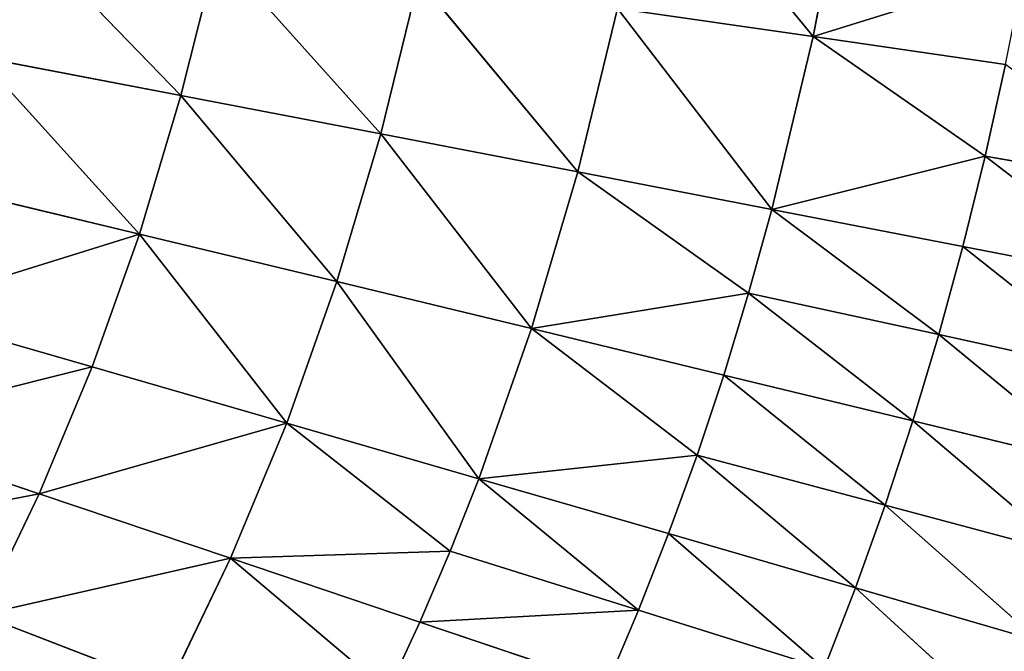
# Model space of a CAD drawing. Extents: x 0 to 500, y 0 to 390.
# Tile 707 of 1056: x 365 to 404, y 150 to 175. Entities that reach past the tile are written whole.
import ezdxf

# ---------------------------------------------------------------- set-up
doc = ezdxf.new("R2010")
doc.units = 0
doc.header["$LTSCALE"] = 25.4
doc.layers.get('0').update_dxf_attribs({"linetype": 'CONTINUOUS'})

# ---------------------------------------------------------------- blocks, each defined once
blk = doc.blocks.new('ATLANTA505_-_S_STL')
at = {"color": 0}
for p, q in [((401.767, 37.527, 227.697), (409.204, 39.626, 229.326)), ((401.767, 37.527, 227.697), (409.204, 39.626, 229.326)), ((402.726, 37.578, 224.183), (410.193, 39.683, 225.637)), ((402.726, 37.578, 224.183), (410.193, 39.683, 225.637)), ((402.726, 37.578, 224.183), (409.204, 39.626, 229.326)), ((402.726, 37.578, 224.183), (409.204, 39.626, 229.326)), ((403.613, 37.635, 220.594), (411.105, 39.748, 221.87)), ((403.613, 37.635, 220.594), (411.105, 39.748, 221.87)), ((403.613, 37.635, 220.594), (410.193, 39.683, 225.637)), ((403.613, 37.635, 220.594), (410.193, 39.683, 225.637)), ((398.45, 37.409, 237.792), (405.77, 39.493, 239.92)), ((398.45, 37.409, 237.792), (405.77, 39.493, 239.92)), ((398.45, 37.409, 237.792), (404.47, 39.461, 243.295)), ((398.45, 37.409, 237.792), (404.47, 39.461, 243.295)), ((399.628, 37.443, 234.501), (406.992, 39.531, 236.467)), ((399.628, 37.443, 234.501), (406.992, 39.531, 236.467)), ((399.628, 37.443, 234.501), (405.77, 39.493, 239.92)), ((399.628, 37.443, 234.501), (405.77, 39.493, 239.92)), ((400.734, 37.482, 231.136), (408.136, 39.575, 232.936)), ((400.734, 37.482, 231.136), (408.136, 39.575, 232.936)), ((400.734, 37.482, 231.136), (406.992, 39.531, 236.467)), ((400.734, 37.482, 231.136), (406.992, 39.531, 236.467)), ((401.767, 37.527, 227.697), (408.136, 39.575, 232.936)), ((401.767, 37.527, 227.697), (408.136, 39.575, 232.936)), ((396.762, 35.832, 215.823), (404.426, 37.698, 216.932)), ((396.762, 35.832, 215.823), (404.426, 37.698, 216.932)), ((403.613, 37.635, 220.594), (404.426, 37.698, 216.932)), ((403.613, 37.635, 220.594), (404.426, 37.698, 216.932)), ((389.804, 35.558, 238.686), (397.198, 37.381, 241.008)), ((389.804, 35.558, 238.686), (397.198, 37.381, 241.008)), ((398.45, 37.409, 237.792), (391.004, 35.582, 235.632)), ((398.45, 37.409, 237.792), (391.004, 35.582, 235.632)), ((391.004, 35.582, 235.632), (397.198, 37.381, 241.008)), ((391.004, 35.582, 235.632), (397.198, 37.381, 241.008)), ((392.135, 35.611, 232.507), (399.628, 37.443, 234.501)), ((392.135, 35.611, 232.507), (399.628, 37.443, 234.501)), ((398.45, 37.409, 237.792), (392.135, 35.611, 232.507)), ((398.45, 37.409, 237.792), (392.135, 35.611, 232.507)), ((400.734, 37.482, 231.136), (393.198, 35.645, 229.311)), ((400.734, 37.482, 231.136), (393.198, 35.645, 229.311)), ((393.198, 35.645, 229.311), (399.628, 37.443, 234.501)), ((393.198, 35.645, 229.311), (399.628, 37.443, 234.501)), ((401.767, 37.527, 227.697), (394.192, 35.684, 226.044)), ((401.767, 37.527, 227.697), (394.192, 35.684, 226.044)), ((400.734, 37.482, 231.136), (394.192, 35.684, 226.044)), ((400.734, 37.482, 231.136), (394.192, 35.684, 226.044)), ((403.613, 37.635, 220.594), (395.117, 35.728, 222.707)), ((403.613, 37.635, 220.594), (395.117, 35.728, 222.707)), ((402.726, 37.578, 224.183), (395.117, 35.728, 222.707)), ((402.726, 37.578, 224.183), (395.117, 35.728, 222.707)), ((401.767, 37.527, 227.697), (395.117, 35.728, 222.707)), ((401.767, 37.527, 227.697), (395.117, 35.728, 222.707)), ((403.613, 37.635, 220.594), (396.762, 35.832, 215.823)), ((403.613, 37.635, 220.594), (396.762, 35.832, 215.823)), ((397.198, 37.381, 241.008), (398.45, 37.409, 237.792)), ((397.198, 37.381, 241.008), (398.45, 37.409, 237.792)), ((398.45, 37.409, 237.792), (399.628, 37.443, 234.501)), ((398.45, 37.409, 237.792), (399.628, 37.443, 234.501)), ((399.628, 37.443, 234.501), (400.734, 37.482, 231.136)), ((399.628, 37.443, 234.501), (400.734, 37.482, 231.136)), ((400.734, 37.482, 231.136), (401.767, 37.527, 227.697)), ((400.734, 37.482, 231.136), (401.767, 37.527, 227.697)), ((401.767, 37.527, 227.697), (402.726, 37.578, 224.183)), ((401.767, 37.527, 227.697), (402.726, 37.578, 224.183)), ((402.726, 37.578, 224.183), (403.613, 37.635, 220.594)), ((402.726, 37.578, 224.183), (403.613, 37.635, 220.594)), ((387.381, 34.101, 221.213), (395.117, 35.728, 222.707)), ((387.381, 34.101, 221.213), (395.117, 35.728, 222.707)), ((388.963, 34.189, 214.699), (396.762, 35.832, 215.823)), ((388.963, 34.189, 214.699), (396.762, 35.832, 215.823)), ((388.963, 34.189, 214.699), (395.117, 35.728, 222.707)), ((388.963, 34.189, 214.699), (395.117, 35.728, 222.707)), ((390.289, 34.295, 207.921), (396.762, 35.832, 215.823)), ((390.289, 34.295, 207.921), (396.762, 35.832, 215.823)), ((395.117, 35.728, 222.707), (394.192, 35.684, 226.044)), ((395.117, 35.728, 222.707), (394.192, 35.684, 226.044)), ((396.762, 35.832, 215.823), (395.117, 35.728, 222.707)), ((396.762, 35.832, 215.823), (395.117, 35.728, 222.707)), ((398.135, 35.956, 208.659), (396.762, 35.832, 215.823)), ((398.135, 35.956, 208.659), (396.762, 35.832, 215.823)), ((381.093, 33.939, 239.159), (388.536, 35.539, 241.67)), ((381.093, 33.939, 239.159), (388.536, 35.539, 241.67)), ((382.301, 33.956, 236.335), (389.804, 35.558, 238.686)), ((382.301, 33.956, 236.335), (389.804, 35.558, 238.686)), ((383.446, 33.976, 233.444), (392.135, 35.611, 232.507)), ((383.446, 33.976, 233.444), (392.135, 35.611, 232.507)), ((383.446, 33.976, 233.444), (391.004, 35.582, 235.632)), ((383.446, 33.976, 233.444), (391.004, 35.582, 235.632)), ((383.446, 33.976, 233.444), (389.804, 35.558, 238.686)), ((383.446, 33.976, 233.444), (389.804, 35.558, 238.686)), ((385.542, 34.03, 227.461), (394.192, 35.684, 226.044)), ((385.542, 34.03, 227.461), (394.192, 35.684, 226.044)), ((385.542, 34.03, 227.461), (393.198, 35.645, 229.311)), ((385.542, 34.03, 227.461), (393.198, 35.645, 229.311)), ((392.135, 35.611, 232.507), (385.542, 34.03, 227.461)), ((392.135, 35.611, 232.507), (385.542, 34.03, 227.461)), ((387.381, 34.101, 221.213), (394.192, 35.684, 226.044)), ((387.381, 34.101, 221.213), (394.192, 35.684, 226.044)), ((389.804, 35.558, 238.686), (388.536, 35.539, 241.67)), ((389.804, 35.558, 238.686), (388.536, 35.539, 241.67)), ((391.004, 35.582, 235.632), (389.804, 35.558, 238.686)), ((391.004, 35.582, 235.632), (389.804, 35.558, 238.686)), ((392.135, 35.611, 232.507), (391.004, 35.582, 235.632)), ((392.135, 35.611, 232.507), (391.004, 35.582, 235.632)), ((392.135, 35.611, 232.507), (393.198, 35.645, 229.311)), ((392.135, 35.611, 232.507), (393.198, 35.645, 229.311)), ((394.192, 35.684, 226.044), (393.198, 35.645, 229.311)), ((394.192, 35.684, 226.044), (393.198, 35.645, 229.311)), ((388.963, 34.189, 214.699), (387.381, 34.101, 221.213)), ((388.963, 34.189, 214.699), (387.381, 34.101, 221.213)), ((373.553, 32.536, 236.617), (382.301, 33.956, 236.335)), ((373.553, 32.536, 236.617), (382.301, 33.956, 236.335)), ((373.553, 32.536, 236.617), (381.093, 33.939, 239.159)), ((373.553, 32.536, 236.617), (381.093, 33.939, 239.159)), ((379.82, 33.926, 241.916), (373.553, 32.536, 236.617)), ((379.82, 33.926, 241.916), (373.553, 32.536, 236.617)), ((375.786, 32.567, 231.229), (383.446, 33.976, 233.444)), ((375.786, 32.567, 231.229), (383.446, 33.976, 233.444)), ((375.786, 32.567, 231.229), (382.301, 33.956, 236.335)), ((375.786, 32.567, 231.229), (382.301, 33.956, 236.335)), ((377.779, 32.613, 225.59), (385.542, 34.03, 227.461)), ((377.779, 32.613, 225.59), (385.542, 34.03, 227.461)), ((377.779, 32.613, 225.59), (383.446, 33.976, 233.444)), ((377.779, 32.613, 225.59), (383.446, 33.976, 233.444)), ((379.531, 32.672, 219.7), (387.381, 34.101, 221.213)), ((379.531, 32.672, 219.7), (387.381, 34.101, 221.213)), ((379.531, 32.672, 219.7), (385.542, 34.03, 227.461)), ((379.531, 32.672, 219.7), (385.542, 34.03, 227.461)), ((379.82, 33.926, 241.916), (381.093, 33.939, 239.159)), ((379.82, 33.926, 241.916), (381.093, 33.939, 239.159)), ((381.042, 32.747, 213.561), (387.381, 34.101, 221.213)), ((381.042, 32.747, 213.561), (387.381, 34.101, 221.213)), ((382.301, 33.956, 236.335), (381.093, 33.939, 239.159)), ((382.301, 33.956, 236.335), (381.093, 33.939, 239.159)), ((383.446, 33.976, 233.444), (382.301, 33.956, 236.335)), ((383.446, 33.976, 233.444), (382.301, 33.956, 236.335)), ((385.542, 34.03, 227.461), (383.446, 33.976, 233.444)), ((385.542, 34.03, 227.461), (383.446, 33.976, 233.444)), ((387.381, 34.101, 221.213), (385.542, 34.03, 227.461)), ((387.381, 34.101, 221.213), (385.542, 34.03, 227.461)), ((368.033, 31.336, 228.989), (375.786, 32.567, 231.229)), ((368.033, 31.336, 228.989), (375.786, 32.567, 231.229)), ((369.916, 31.374, 223.698), (377.779, 32.613, 225.59)), ((369.916, 31.374, 223.698), (377.779, 32.613, 225.59)), ((369.916, 31.374, 223.698), (375.786, 32.567, 231.229)), ((369.916, 31.374, 223.698), (375.786, 32.567, 231.229)), ((371.575, 31.423, 218.171), (379.531, 32.672, 219.7)), ((371.575, 31.423, 218.171), (379.531, 32.672, 219.7)), ((371.575, 31.423, 218.171), (377.779, 32.613, 225.59)), ((371.575, 31.423, 218.171), (377.779, 32.613, 225.59)), ((373.01, 31.485, 212.411), (379.531, 32.672, 219.7)), ((373.01, 31.485, 212.411), (379.531, 32.672, 219.7)), ((375.786, 32.567, 231.229), (373.553, 32.536, 236.617)), ((375.786, 32.567, 231.229), (373.553, 32.536, 236.617)), ((377.779, 32.613, 225.59), (375.786, 32.567, 231.229)), ((377.779, 32.613, 225.59), (375.786, 32.567, 231.229)), ((379.531, 32.672, 219.7), (377.779, 32.613, 225.59)), ((379.531, 32.672, 219.7), (377.779, 32.613, 225.59)), ((381.042, 32.747, 213.561), (379.531, 32.672, 219.7)), ((381.042, 32.747, 213.561), (379.531, 32.672, 219.7)), ((363.594, 31.295, 238.869), (371.081, 32.518, 241.754)), ((363.594, 31.295, 238.869), (371.081, 32.518, 241.754)), ((365.925, 31.31, 234.047), (373.553, 32.536, 236.617)), ((365.925, 31.31, 234.047), (373.553, 32.536, 236.617)), ((373.553, 32.536, 236.617), (371.081, 32.518, 241.754)), ((373.553, 32.536, 236.617), (371.081, 32.518, 241.754)), ((363.524, 30.334, 216.627), (371.575, 31.423, 218.171)), ((363.524, 30.334, 216.627), (371.575, 31.423, 218.171)), ((364.877, 30.385, 211.25), (371.575, 31.423, 218.171)), ((364.877, 30.385, 211.25), (371.575, 31.423, 218.171)), ((371.575, 31.423, 218.171), (369.916, 31.374, 223.698)), ((371.575, 31.423, 218.171), (369.916, 31.374, 223.698)), ((373.01, 31.485, 212.411), (371.575, 31.423, 218.171)), ((373.01, 31.485, 212.411), (371.575, 31.423, 218.171)), ((358.216, 30.242, 231.449), (365.925, 31.31, 234.047)), ((358.216, 30.242, 231.449), (365.925, 31.31, 234.047)), ((360.193, 30.263, 226.727), (368.033, 31.336, 228.989)), ((360.193, 30.263, 226.727), (368.033, 31.336, 228.989)), ((361.963, 30.294, 221.786), (369.916, 31.374, 223.698)), ((361.963, 30.294, 221.786), (369.916, 31.374, 223.698)), ((363.524, 30.334, 216.627), (369.916, 31.374, 223.698)), ((363.524, 30.334, 216.627), (369.916, 31.374, 223.698)), ((365.925, 31.31, 234.047), (363.594, 31.295, 238.869)), ((365.925, 31.31, 234.047), (363.594, 31.295, 238.869)), ((368.033, 31.336, 228.989), (365.925, 31.31, 234.047)), ((368.033, 31.336, 228.989), (365.925, 31.31, 234.047)), ((369.916, 31.374, 223.698), (368.033, 31.336, 228.989)), ((369.916, 31.374, 223.698), (368.033, 31.336, 228.989))]:
    blk.add_line(p, q, dxfattribs=at)
mesh = blk.add_polyface(dxfattribs=at)
corners = [(409.204, 39.626, 229.326), (402.726, 37.578, 224.183), (401.767, 37.527, 227.697)]
mesh.append_faces([[corners[k] for k in face] for face in [(0, 1, 2)]], dxfattribs={"color": 0})
mesh = blk.add_polyface(dxfattribs=at)
corners = [(408.136, 39.575, 232.936), (409.204, 39.626, 229.326), (401.767, 37.527, 227.697)]
mesh.append_faces([[corners[k] for k in face] for face in [(0, 1, 2)]], dxfattribs={"color": 0})
mesh = blk.add_polyface(dxfattribs=at)
corners = [(410.193, 39.683, 225.637), (403.613, 37.635, 220.594), (402.726, 37.578, 224.183)]
mesh.append_faces([[corners[k] for k in face] for face in [(0, 1, 2)]], dxfattribs={"color": 0})
mesh = blk.add_polyface(dxfattribs=at)
corners = [(409.204, 39.626, 229.326), (410.193, 39.683, 225.637), (402.726, 37.578, 224.183)]
mesh.append_faces([[corners[k] for k in face] for face in [(0, 1, 2)]], dxfattribs={"color": 0})
mesh = blk.add_polyface(dxfattribs=at)
corners = [(411.105, 39.748, 221.87), (404.426, 37.698, 216.932), (403.613, 37.635, 220.594)]
mesh.append_faces([[corners[k] for k in face] for face in [(0, 1, 2)]], dxfattribs={"color": 0})
mesh = blk.add_polyface(dxfattribs=at)
corners = [(410.193, 39.683, 225.637), (411.105, 39.748, 221.87), (403.613, 37.635, 220.594)]
mesh.append_faces([[corners[k] for k in face] for face in [(0, 1, 2)]], dxfattribs={"color": 0})
mesh = blk.add_polyface(dxfattribs=at)
corners = [(404.47, 39.461, 243.295), (398.45, 37.409, 237.792), (397.198, 37.381, 241.008)]
mesh.append_faces([[corners[k] for k in face] for face in [(0, 1, 2)]], dxfattribs={"color": 0})
mesh = blk.add_polyface(dxfattribs=at)
corners = [(405.77, 39.493, 239.92), (399.628, 37.443, 234.501), (398.45, 37.409, 237.792)]
mesh.append_faces([[corners[k] for k in face] for face in [(0, 1, 2)]], dxfattribs={"color": 0})
mesh = blk.add_polyface(dxfattribs=at)
corners = [(404.47, 39.461, 243.295), (405.77, 39.493, 239.92), (398.45, 37.409, 237.792)]
mesh.append_faces([[corners[k] for k in face] for face in [(0, 1, 2)]], dxfattribs={"color": 0})
mesh = blk.add_polyface(dxfattribs=at)
corners = [(406.992, 39.531, 236.467), (400.734, 37.482, 231.136), (399.628, 37.443, 234.501)]
mesh.append_faces([[corners[k] for k in face] for face in [(0, 1, 2)]], dxfattribs={"color": 0})
mesh = blk.add_polyface(dxfattribs=at)
corners = [(405.77, 39.493, 239.92), (406.992, 39.531, 236.467), (399.628, 37.443, 234.501)]
mesh.append_faces([[corners[k] for k in face] for face in [(0, 1, 2)]], dxfattribs={"color": 0})
mesh = blk.add_polyface(dxfattribs=at)
corners = [(408.136, 39.575, 232.936), (401.767, 37.527, 227.697), (400.734, 37.482, 231.136)]
mesh.append_faces([[corners[k] for k in face] for face in [(0, 1, 2)]], dxfattribs={"color": 0})
mesh = blk.add_polyface(dxfattribs=at)
corners = [(406.992, 39.531, 236.467), (408.136, 39.575, 232.936), (400.734, 37.482, 231.136)]
mesh.append_faces([[corners[k] for k in face] for face in [(0, 1, 2)]], dxfattribs={"color": 0})
mesh = blk.add_polyface(dxfattribs=at)
corners = [(396.762, 35.832, 215.823), (405.168, 37.767, 213.196), (398.135, 35.956, 208.659), (404.426, 37.698, 216.932)]
mesh.append_faces([[corners[k] for k in face] for face in [(0, 1, 2), (1, 0, 3)]], dxfattribs={"vtx0": -1, "color": 0})
mesh = blk.add_polyface(dxfattribs=at)
corners = [(403.613, 37.635, 220.594), (404.426, 37.698, 216.932), (396.762, 35.832, 215.823)]
mesh.append_faces([[corners[k] for k in face] for face in [(0, 1, 2)]], dxfattribs={"color": 0})
mesh = blk.add_polyface(dxfattribs=at)
corners = [(388.536, 35.539, 241.67), (397.198, 37.381, 241.008), (389.804, 35.558, 238.686), (395.874, 37.359, 244.149)]
mesh.append_faces([[corners[k] for k in face] for face in [(0, 1, 2), (1, 0, 3)]], dxfattribs={"vtx0": -1, "color": 0})
mesh = blk.add_polyface(dxfattribs=at)
corners = [(397.198, 37.381, 241.008), (391.004, 35.582, 235.632), (389.804, 35.558, 238.686)]
mesh.append_faces([[corners[k] for k in face] for face in [(0, 1, 2)]], dxfattribs={"color": 0})
mesh = blk.add_polyface(dxfattribs=at)
corners = [(397.198, 37.381, 241.008), (398.45, 37.409, 237.792), (391.004, 35.582, 235.632)]
mesh.append_faces([[corners[k] for k in face] for face in [(0, 1, 2)]], dxfattribs={"color": 0})
mesh = blk.add_polyface(dxfattribs=at)
corners = [(398.45, 37.409, 237.792), (392.135, 35.611, 232.507), (391.004, 35.582, 235.632)]
mesh.append_faces([[corners[k] for k in face] for face in [(0, 1, 2)]], dxfattribs={"color": 0})
mesh = blk.add_polyface(dxfattribs=at)
corners = [(399.628, 37.443, 234.501), (393.198, 35.645, 229.311), (392.135, 35.611, 232.507)]
mesh.append_faces([[corners[k] for k in face] for face in [(0, 1, 2)]], dxfattribs={"color": 0})
mesh = blk.add_polyface(dxfattribs=at)
corners = [(398.45, 37.409, 237.792), (399.628, 37.443, 234.501), (392.135, 35.611, 232.507)]
mesh.append_faces([[corners[k] for k in face] for face in [(0, 1, 2)]], dxfattribs={"color": 0})
mesh = blk.add_polyface(dxfattribs=at)
corners = [(399.628, 37.443, 234.501), (400.734, 37.482, 231.136), (393.198, 35.645, 229.311)]
mesh.append_faces([[corners[k] for k in face] for face in [(0, 1, 2)]], dxfattribs={"color": 0})
mesh = blk.add_polyface(dxfattribs=at)
corners = [(400.734, 37.482, 231.136), (394.192, 35.684, 226.044), (393.198, 35.645, 229.311)]
mesh.append_faces([[corners[k] for k in face] for face in [(0, 1, 2)]], dxfattribs={"color": 0})
mesh = blk.add_polyface(dxfattribs=at)
corners = [(400.734, 37.482, 231.136), (401.767, 37.527, 227.697), (394.192, 35.684, 226.044)]
mesh.append_faces([[corners[k] for k in face] for face in [(0, 1, 2)]], dxfattribs={"color": 0})
mesh = blk.add_polyface(dxfattribs=at)
corners = [(401.767, 37.527, 227.697), (395.117, 35.728, 222.707), (394.192, 35.684, 226.044)]
mesh.append_faces([[corners[k] for k in face] for face in [(0, 1, 2)]], dxfattribs={"color": 0})
mesh = blk.add_polyface(dxfattribs=at)
corners = [(402.726, 37.578, 224.183), (403.613, 37.635, 220.594), (395.117, 35.728, 222.707)]
mesh.append_faces([[corners[k] for k in face] for face in [(0, 1, 2)]], dxfattribs={"color": 0})
mesh = blk.add_polyface(dxfattribs=at)
corners = [(395.117, 35.728, 222.707), (403.613, 37.635, 220.594), (396.762, 35.832, 215.823)]
mesh.append_faces([[corners[k] for k in face] for face in [(0, 1, 2)]], dxfattribs={"color": 0})
mesh = blk.add_polyface(dxfattribs=at)
corners = [(401.767, 37.527, 227.697), (402.726, 37.578, 224.183), (395.117, 35.728, 222.707)]
mesh.append_faces([[corners[k] for k in face] for face in [(0, 1, 2)]], dxfattribs={"color": 0})
mesh = blk.add_polyface(dxfattribs=at)
corners = [(395.117, 35.728, 222.707), (388.963, 34.189, 214.699), (387.381, 34.101, 221.213)]
mesh.append_faces([[corners[k] for k in face] for face in [(0, 1, 2)]], dxfattribs={"color": 0})
mesh = blk.add_polyface(dxfattribs=at)
corners = [(394.192, 35.684, 226.044), (395.117, 35.728, 222.707), (387.381, 34.101, 221.213)]
mesh.append_faces([[corners[k] for k in face] for face in [(0, 1, 2)]], dxfattribs={"color": 0})
mesh = blk.add_polyface(dxfattribs=at)
corners = [(396.762, 35.832, 215.823), (390.289, 34.295, 207.921), (388.963, 34.189, 214.699)]
mesh.append_faces([[corners[k] for k in face] for face in [(0, 1, 2)]], dxfattribs={"color": 0})
mesh = blk.add_polyface(dxfattribs=at)
corners = [(395.117, 35.728, 222.707), (396.762, 35.832, 215.823), (388.963, 34.189, 214.699)]
mesh.append_faces([[corners[k] for k in face] for face in [(0, 1, 2)]], dxfattribs={"color": 0})
mesh = blk.add_polyface(dxfattribs=at)
corners = [(396.762, 35.832, 215.823), (398.135, 35.956, 208.659), (390.289, 34.295, 207.921)]
mesh.append_faces([[corners[k] for k in face] for face in [(0, 1, 2)]], dxfattribs={"color": 0})
mesh = blk.add_polyface(dxfattribs=at)
corners = [(379.82, 33.926, 241.916), (388.536, 35.539, 241.67), (381.093, 33.939, 239.159), (387.2, 35.524, 244.583)]
mesh.append_faces([[corners[k] for k in face] for face in [(0, 1, 2), (1, 0, 3)]], dxfattribs={"vtx0": -1, "color": 0})
mesh = blk.add_polyface(dxfattribs=at)
corners = [(381.093, 33.939, 239.159), (389.804, 35.558, 238.686), (382.301, 33.956, 236.335), (388.536, 35.539, 241.67)]
mesh.append_faces([[corners[k] for k in face] for face in [(0, 1, 2), (1, 0, 3)]], dxfattribs={"vtx0": -1, "color": 0})
mesh = blk.add_polyface(dxfattribs=at)
corners = [(389.804, 35.558, 238.686), (383.446, 33.976, 233.444), (382.301, 33.956, 236.335)]
mesh.append_faces([[corners[k] for k in face] for face in [(0, 1, 2)]], dxfattribs={"color": 0})
mesh = blk.add_polyface(dxfattribs=at)
corners = [(383.446, 33.976, 233.444), (392.135, 35.611, 232.507), (385.542, 34.03, 227.461)]
mesh.append_faces([[corners[k] for k in face] for face in [(0, 1, 2)]], dxfattribs={"color": 0})
mesh = blk.add_polyface(dxfattribs=at)
corners = [(391.004, 35.582, 235.632), (392.135, 35.611, 232.507), (383.446, 33.976, 233.444)]
mesh.append_faces([[corners[k] for k in face] for face in [(0, 1, 2)]], dxfattribs={"color": 0})
mesh = blk.add_polyface(dxfattribs=at)
corners = [(389.804, 35.558, 238.686), (391.004, 35.582, 235.632), (383.446, 33.976, 233.444)]
mesh.append_faces([[corners[k] for k in face] for face in [(0, 1, 2)]], dxfattribs={"color": 0})
mesh = blk.add_polyface(dxfattribs=at)
corners = [(385.542, 34.03, 227.461), (394.192, 35.684, 226.044), (387.381, 34.101, 221.213)]
mesh.append_faces([[corners[k] for k in face] for face in [(0, 1, 2)]], dxfattribs={"color": 0})
mesh = blk.add_polyface(dxfattribs=at)
corners = [(393.198, 35.645, 229.311), (394.192, 35.684, 226.044), (385.542, 34.03, 227.461)]
mesh.append_faces([[corners[k] for k in face] for face in [(0, 1, 2)]], dxfattribs={"color": 0})
mesh = blk.add_polyface(dxfattribs=at)
corners = [(392.135, 35.611, 232.507), (393.198, 35.645, 229.311), (385.542, 34.03, 227.461)]
mesh.append_faces([[corners[k] for k in face] for face in [(0, 1, 2)]], dxfattribs={"color": 0})
mesh = blk.add_polyface(dxfattribs=at)
corners = [(387.381, 34.101, 221.213), (388.963, 34.189, 214.699), (381.042, 32.747, 213.561)]
mesh.append_faces([[corners[k] for k in face] for face in [(0, 1, 2)]], dxfattribs={"color": 0})
mesh = blk.add_polyface(dxfattribs=at)
corners = [(379.82, 33.926, 241.916), (373.553, 32.536, 236.617), (371.081, 32.518, 241.754)]
mesh.append_faces([[corners[k] for k in face] for face in [(0, 1, 2)]], dxfattribs={"color": 0})
mesh = blk.add_polyface(dxfattribs=at)
corners = [(373.553, 32.536, 236.617), (382.301, 33.956, 236.335), (375.786, 32.567, 231.229)]
mesh.append_faces([[corners[k] for k in face] for face in [(0, 1, 2)]], dxfattribs={"color": 0})
mesh = blk.add_polyface(dxfattribs=at)
corners = [(381.093, 33.939, 239.159), (382.301, 33.956, 236.335), (373.553, 32.536, 236.617)]
mesh.append_faces([[corners[k] for k in face] for face in [(0, 1, 2)]], dxfattribs={"color": 0})
mesh = blk.add_polyface(dxfattribs=at)
corners = [(379.82, 33.926, 241.916), (381.093, 33.939, 239.159), (373.553, 32.536, 236.617)]
mesh.append_faces([[corners[k] for k in face] for face in [(0, 1, 2)]], dxfattribs={"color": 0})
mesh = blk.add_polyface(dxfattribs=at)
corners = [(383.446, 33.976, 233.444), (377.779, 32.613, 225.59), (375.786, 32.567, 231.229)]
mesh.append_faces([[corners[k] for k in face] for face in [(0, 1, 2)]], dxfattribs={"color": 0})
mesh = blk.add_polyface(dxfattribs=at)
corners = [(382.301, 33.956, 236.335), (383.446, 33.976, 233.444), (375.786, 32.567, 231.229)]
mesh.append_faces([[corners[k] for k in face] for face in [(0, 1, 2)]], dxfattribs={"color": 0})
mesh = blk.add_polyface(dxfattribs=at)
corners = [(385.542, 34.03, 227.461), (379.531, 32.672, 219.7), (377.779, 32.613, 225.59)]
mesh.append_faces([[corners[k] for k in face] for face in [(0, 1, 2)]], dxfattribs={"color": 0})
mesh = blk.add_polyface(dxfattribs=at)
corners = [(383.446, 33.976, 233.444), (385.542, 34.03, 227.461), (377.779, 32.613, 225.59)]
mesh.append_faces([[corners[k] for k in face] for face in [(0, 1, 2)]], dxfattribs={"color": 0})
mesh = blk.add_polyface(dxfattribs=at)
corners = [(387.381, 34.101, 221.213), (381.042, 32.747, 213.561), (379.531, 32.672, 219.7)]
mesh.append_faces([[corners[k] for k in face] for face in [(0, 1, 2)]], dxfattribs={"color": 0})
mesh = blk.add_polyface(dxfattribs=at)
corners = [(385.542, 34.03, 227.461), (387.381, 34.101, 221.213), (379.531, 32.672, 219.7)]
mesh.append_faces([[corners[k] for k in face] for face in [(0, 1, 2)]], dxfattribs={"color": 0})
mesh = blk.add_polyface(dxfattribs=at)
corners = [(365.925, 31.31, 234.047), (375.786, 32.567, 231.229), (368.033, 31.336, 228.989), (373.553, 32.536, 236.617)]
mesh.append_faces([[corners[k] for k in face] for face in [(0, 1, 2), (1, 0, 3)]], dxfattribs={"vtx0": -1, "color": 0})
mesh = blk.add_polyface(dxfattribs=at)
corners = [(375.786, 32.567, 231.229), (369.916, 31.374, 223.698), (368.033, 31.336, 228.989)]
mesh.append_faces([[corners[k] for k in face] for face in [(0, 1, 2)]], dxfattribs={"color": 0})
mesh = blk.add_polyface(dxfattribs=at)
corners = [(377.779, 32.613, 225.59), (371.575, 31.423, 218.171), (369.916, 31.374, 223.698)]
mesh.append_faces([[corners[k] for k in face] for face in [(0, 1, 2)]], dxfattribs={"color": 0})
mesh = blk.add_polyface(dxfattribs=at)
corners = [(375.786, 32.567, 231.229), (377.779, 32.613, 225.59), (369.916, 31.374, 223.698)]
mesh.append_faces([[corners[k] for k in face] for face in [(0, 1, 2)]], dxfattribs={"color": 0})
mesh = blk.add_polyface(dxfattribs=at)
corners = [(379.531, 32.672, 219.7), (373.01, 31.485, 212.411), (371.575, 31.423, 218.171)]
mesh.append_faces([[corners[k] for k in face] for face in [(0, 1, 2)]], dxfattribs={"color": 0})
mesh = blk.add_polyface(dxfattribs=at)
corners = [(377.779, 32.613, 225.59), (379.531, 32.672, 219.7), (371.575, 31.423, 218.171)]
mesh.append_faces([[corners[k] for k in face] for face in [(0, 1, 2)]], dxfattribs={"color": 0})
mesh = blk.add_polyface(dxfattribs=at)
corners = [(379.531, 32.672, 219.7), (381.042, 32.747, 213.561), (373.01, 31.485, 212.411)]
mesh.append_faces([[corners[k] for k in face] for face in [(0, 1, 2)]], dxfattribs={"color": 0})
mesh = blk.add_polyface(dxfattribs=at)
corners = [(361.041, 31.292, 243.457), (371.081, 32.518, 241.754), (363.594, 31.295, 238.869), (368.37, 32.513, 246.641)]
mesh.append_faces([[corners[k] for k in face] for face in [(0, 1, 2), (1, 0, 3)]], dxfattribs={"vtx0": -1, "color": 0})
mesh = blk.add_polyface(dxfattribs=at)
corners = [(363.594, 31.295, 238.869), (373.553, 32.536, 236.617), (365.925, 31.31, 234.047), (371.081, 32.518, 241.754)]
mesh.append_faces([[corners[k] for k in face] for face in [(0, 1, 2), (1, 0, 3)]], dxfattribs={"vtx0": -1, "color": 0})
mesh = blk.add_polyface(dxfattribs=at)
corners = [(371.575, 31.423, 218.171), (364.877, 30.385, 211.25), (363.524, 30.334, 216.627)]
mesh.append_faces([[corners[k] for k in face] for face in [(0, 1, 2)]], dxfattribs={"color": 0})
mesh = blk.add_polyface(dxfattribs=at)
corners = [(369.916, 31.374, 223.698), (371.575, 31.423, 218.171), (363.524, 30.334, 216.627)]
mesh.append_faces([[corners[k] for k in face] for face in [(0, 1, 2)]], dxfattribs={"color": 0})
mesh = blk.add_polyface(dxfattribs=at)
corners = [(371.575, 31.423, 218.171), (373.01, 31.485, 212.411), (364.877, 30.385, 211.25)]
mesh.append_faces([[corners[k] for k in face] for face in [(0, 1, 2)]], dxfattribs={"color": 0})
mesh = blk.add_polyface(dxfattribs=at)
corners = [(356.031, 30.23, 235.954), (365.925, 31.31, 234.047), (358.216, 30.242, 231.449), (363.594, 31.295, 238.869)]
mesh.append_faces([[corners[k] for k in face] for face in [(0, 1, 2), (1, 0, 3)]], dxfattribs={"vtx0": -1, "color": 0})
mesh = blk.add_polyface(dxfattribs=at)
corners = [(358.216, 30.242, 231.449), (368.033, 31.336, 228.989), (360.193, 30.263, 226.727), (365.925, 31.31, 234.047)]
mesh.append_faces([[corners[k] for k in face] for face in [(0, 1, 2), (1, 0, 3)]], dxfattribs={"vtx0": -1, "color": 0})
mesh = blk.add_polyface(dxfattribs=at)
corners = [(360.193, 30.263, 226.727), (369.916, 31.374, 223.698), (361.963, 30.294, 221.786), (368.033, 31.336, 228.989)]
mesh.append_faces([[corners[k] for k in face] for face in [(0, 1, 2), (1, 0, 3)]], dxfattribs={"vtx0": -1, "color": 0})
mesh = blk.add_polyface(dxfattribs=at)
corners = [(369.916, 31.374, 223.698), (363.524, 30.334, 216.627), (361.963, 30.294, 221.786)]
mesh.append_faces([[corners[k] for k in face] for face in [(0, 1, 2)]], dxfattribs={"color": 0})

msp = doc.modelspace()

# ---------------------------------------------------------------- block references
at = {"color": 254, "extrusion": (0, -1, 1.11022e-16)}
msp.add_blockref('ATLANTA505_-_S_STL', (-0.149, -0.01, -389.852), dxfattribs=at)

doc.saveas('drawing.dxf')
